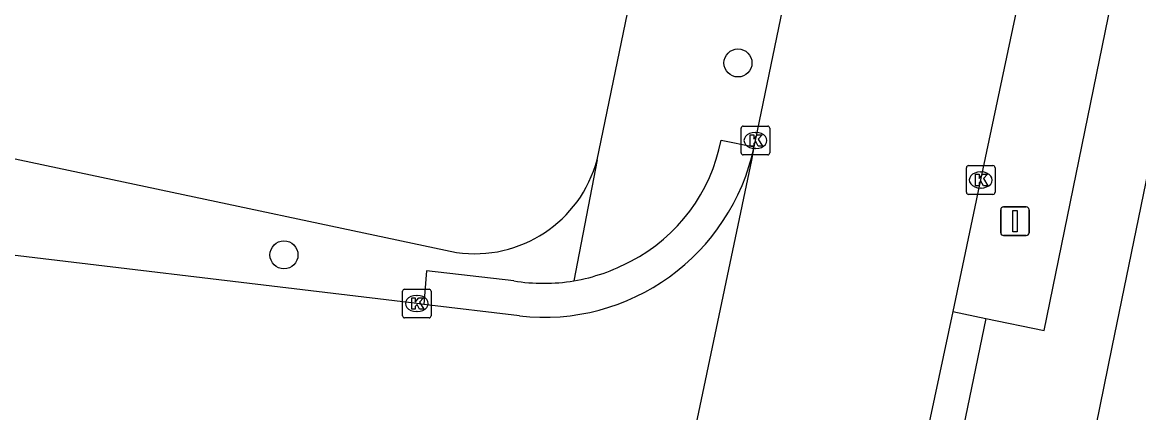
# Model space of a CAD drawing. Extents: x 157692 to 159670, y 381454 to 383289.
# Drawn here: x 158220.44 to 158259.41, y 382406.65 to 382420.25 of the extents above; entities that cross this region are included whole.
import ezdxf

# ---------------------------------------------------------------- set-up
doc = ezdxf.new("R2010")
doc.units = 0
for name, color, linetype in [('IMGEO_Boom', 7, 'Continuous'), ('IMGEO_Kolk', 7, 'Continuous'), ('IMGEO_Rijbaan_lokaal_gesloten', 7, 'Continuous'), ('IMGEO_Verkeersbordpaal', 7, 'Continuous'), ('IMGEO_Voetpad_open', 7, 'Continuous')]:
    doc.layers.add(name, color=color, linetype=linetype)

msp = doc.modelspace()

# ---------------------------------------------------------------- linework, layer by layer
at = {"layer": 'IMGEO_Boom'}
for centre in [(158245.423, 382418.839), (158229.577, 382412.151)]:
    msp.add_circle(centre, 0.489, dxfattribs=at)
at = {"layer": 'IMGEO_Kolk'}
for p, q in [((158245.533, 382415.71), (158245.533, 382416.562)), ((158245.608, 382416.636), (158246.46, 382416.636)), ((158246.534, 382416.562), (158246.534, 382415.71)), ((158246.021, 382416.416), (158246.046, 382416.416)), ((158246.044, 382415.856), (158246.019, 382415.856)), ((158246.46, 382415.636), (158245.608, 382415.636)), ((158253.397, 382414.334), (158253.397, 382415.186)), ((158253.472, 382415.26), (158254.324, 382415.26)), ((158253.885, 382415.04), (158253.91, 382415.04)), ((158254.398, 382415.186), (158254.398, 382414.334)), ((158254.324, 382414.26), (158253.472, 382414.26)), ((158253.908, 382414.48), (158253.883, 382414.48)), ((158233.713, 382410.029), (158233.713, 382410.881)), ((158233.788, 382410.955), (158234.64, 382410.955)), ((158234.201, 382410.735), (158234.226, 382410.735)), ((158234.714, 382410.881), (158234.714, 382410.029)), ((158234.64, 382409.955), (158233.788, 382409.955)), ((158234.224, 382410.175), (158234.199, 382410.175))]:
    msp.add_line(p, q, dxfattribs=at)
for points in [[(158245.533, 382415.71), (158245.533, 382416.562)], [(158245.608, 382416.636), (158246.46, 382416.636)], [(158246.534, 382416.562), (158246.534, 382415.71)], [(158245.854, 382416.336), (158245.977, 382416.336), (158245.977, 382416.185), (158246.107, 382416.336), (158246.271, 382416.336), (158246.125, 382416.185), (158246.278, 382415.936), (158246.126, 382415.936), (158246.041, 382416.1), (158245.977, 382416.033), (158245.977, 382415.936), (158245.854, 382415.936), (158245.854, 382416.336)], [(158246.46, 382415.636), (158245.608, 382415.636)], [(158253.397, 382414.334), (158253.397, 382415.186)], [(158253.472, 382415.26), (158254.324, 382415.26)], [(158253.718, 382414.96), (158253.841, 382414.96), (158253.841, 382414.809), (158253.971, 382414.96), (158254.135, 382414.96), (158253.989, 382414.809), (158254.142, 382414.56), (158253.99, 382414.56), (158253.905, 382414.724), (158253.841, 382414.657), (158253.841, 382414.56), (158253.718, 382414.56), (158253.718, 382414.96)], [(158254.398, 382415.186), (158254.398, 382414.334)], [(158254.324, 382414.26), (158253.472, 382414.26)], [(158233.713, 382410.029), (158233.713, 382410.881)], [(158233.788, 382410.955), (158234.64, 382410.955)], [(158234.034, 382410.655), (158234.157, 382410.655), (158234.157, 382410.504), (158234.287, 382410.655), (158234.451, 382410.655), (158234.305, 382410.504), (158234.458, 382410.255), (158234.306, 382410.255), (158234.221, 382410.419), (158234.157, 382410.352), (158234.157, 382410.255), (158234.034, 382410.255), (158234.034, 382410.655)], [(158234.714, 382410.881), (158234.714, 382410.029)], [(158234.64, 382409.955), (158233.788, 382409.955)]]:
    msp.add_lwpolyline(points, dxfattribs=at)
for centre, start, end in [((158245.61, 382416.56), 91.552, 178.448), ((158245.61, 382416.56), 91.552, 178.448), ((158246.458, 382416.56), 1.552, 88.448), ((158246.458, 382416.56), 1.552, 88.448), ((158245.61, 382415.712), 181.552, 268.448), ((158245.61, 382415.712), 181.552, 268.448), ((158246.458, 382415.712), 271.552, 358.448), ((158246.458, 382415.712), 271.552, 358.448), ((158253.474, 382415.184), 91.552, 178.448), ((158253.474, 382415.184), 91.552, 178.448), ((158254.322, 382415.184), 1.552, 88.448), ((158254.322, 382415.184), 1.552, 88.448), ((158253.474, 382414.336), 181.552, 268.448), ((158253.474, 382414.336), 181.552, 268.448), ((158254.322, 382414.336), 271.552, 358.448), ((158254.322, 382414.336), 271.552, 358.448), ((158233.79, 382410.879), 91.552, 178.448), ((158233.79, 382410.879), 91.552, 178.448), ((158234.638, 382410.879), 1.552, 88.448), ((158234.638, 382410.879), 1.552, 88.448), ((158233.79, 382410.031), 181.552, 268.448), ((158233.79, 382410.031), 181.552, 268.448), ((158234.638, 382410.031), 271.552, 358.448), ((158234.638, 382410.031), 271.552, 358.448)]:
    msp.add_arc(centre, 0.0765, start, end, dxfattribs=at)
for centre, major_axis, ratio, start_param, end_param in [((158246.02, 382416.136), (-0.387, 0.002), 0.722429, 4.712389, 7.853982), ((158246.045, 382416.136), (-0.39, 0.002), 0.717154, 1.570796, 4.712389), ((158253.884, 382414.76), (-0.387, 0.002), 0.722429, 4.712389, 7.853982), ((158253.909, 382414.76), (-0.39, 0.002), 0.717154, 1.570796, 4.712389), ((158234.2, 382410.455), (-0.387, 0.002), 0.722429, 4.712389, 7.853982), ((158234.225, 382410.455), (-0.39, 0.002), 0.717154, 1.570796, 4.712389)]:
    msp.add_ellipse(centre, major_axis=major_axis, ratio=ratio, start_param=start_param, end_param=end_param, dxfattribs=at)
at = {"layer": 'IMGEO_Rijbaan_lokaal_gesloten'}
for points in [[(158258.064, 382434.453), (158253.893, 382414.76), (158252.917, 382410.176)], [(158245.989, 382415.921), (158246.031, 382416.136), (158247.998, 382425.623)], [(158239.35, 382384.731), (158239.645, 382385.742), (158245.912, 382415.452), (158245.989, 382415.921)], [(158234.459, 382410.424), (158234.21, 382410.454), (158216.876, 382412.523), (158198.527, 382414.674), (158197.395, 382414.809)], [(158237.794, 382410.023), (158234.459, 382410.424)], [(158252.917, 382410.176), (158251.153, 382401.891)]]:
    msp.add_lwpolyline(points, dxfattribs=at)
msp.add_arc((158238.642, 382417.488), 7.513, 263.5217, 347.964, dxfattribs=at)
at = {"layer": 'IMGEO_Verkeersbordpaal'}
for p, q in [((158254.695, 382413.824), (158255.485, 382413.824)), ((158255.485, 382413.824), (158254.695, 382413.824)), ((158254.595, 382412.924), (158254.595, 382413.724)), ((158254.595, 382413.724), (158254.595, 382412.924)), ((158255.585, 382413.724), (158255.585, 382412.924)), ((158255.585, 382412.924), (158255.585, 382413.724)), ((158255.485, 382412.824), (158254.695, 382412.824)), ((158254.695, 382412.824), (158255.485, 382412.824))]:
    msp.add_line(p, q, dxfattribs=at)
msp.add_lwpolyline([(158255.015, 382413.699), (158255.165, 382413.699), (158255.165, 382412.949), (158255.015, 382412.949), (158255.015, 382413.699)], dxfattribs=at)
for centre, start, end in [((158254.695, 382413.724), 90, 180), ((158254.695, 382413.724), 90, 180), ((158255.485, 382413.724), 0, 90), ((158255.485, 382413.724), 360, 90), ((158254.695, 382412.924), 180, 270), ((158254.695, 382412.924), 180, 270), ((158255.485, 382412.924), 270, 0), ((158255.485, 382412.924), 270, 0)]:
    msp.add_arc(centre, 0.1, start, end, dxfattribs=at)
at = {"layer": 'IMGEO_Voetpad_open'}
for points in [[(158282.251, 382524.529), (158280.6, 382516.583), (158277.155, 382500), (158276.977, 382499.143), (158273.828, 382483.723), (158266.997, 382450.348), (158258.469, 382408.937), (158257.074, 382402.077), (158248.209, 382358.844), (158244.45, 382340.754)], [(158240.505, 382415.465), (158254.219, 382481.64)], [(158254.069, 382409.939), (158256.109, 382409.52), (158261.095, 382433.813), (158259.082, 382434.239)], [(158198.411, 382420.108), (158235.601, 382412.239)], [(158244.831, 382416.151), (158245.989, 382415.921)], [(158240.505, 382415.465), (158239.696, 382411.246)], [(158237.596, 382411.247), (158234.55, 382411.6), (158234.459, 382410.424)], [(158254.069, 382409.939), (158252.364, 382401.675)], [(158252.917, 382410.176), (158254.069, 382409.939)]]:
    msp.add_lwpolyline(points, dxfattribs=at)
for centre, radius, start, end in [((158238.931, 382417.27), 6.005, 297.2556, 349.2658), ((158236.241, 382416.607), 4.415, 261.6693, 345.0069), ((158238.643, 382417.517), 6.358, 279.5345, 298.5434), ((158238.649, 382417.503), 6.344, 260.4454, 279.5)]:
    msp.add_arc(centre, radius, start, end, dxfattribs=at)

doc.saveas('drawing.dxf')
